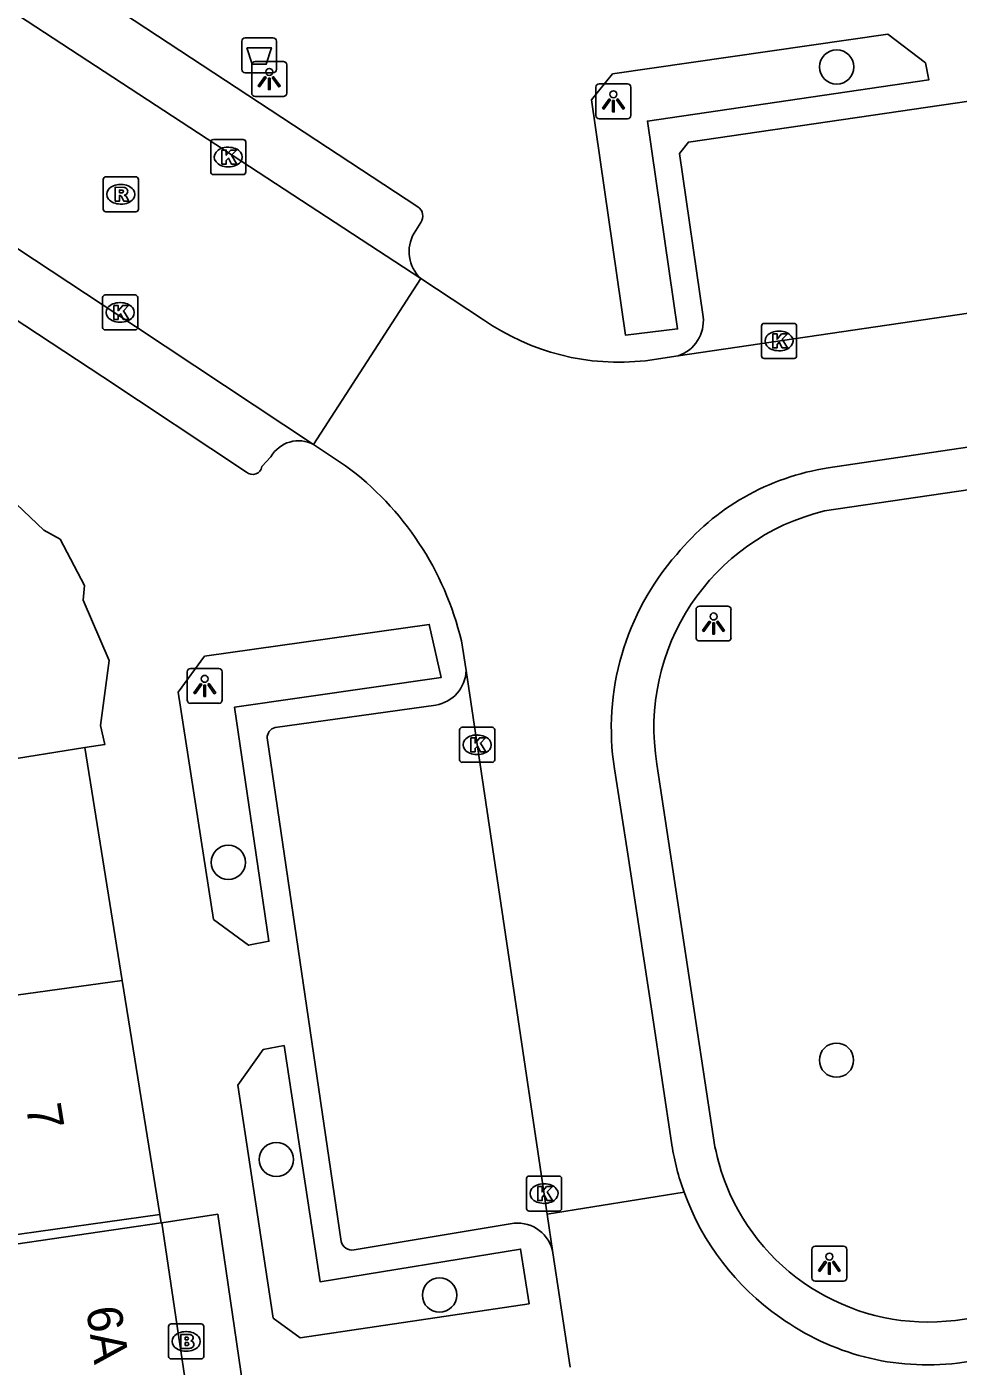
# Model space of a CAD drawing. Extents: x 159280 to 160375, y 384531 to 385872.
# Drawn here: x 159875.06 to 159901.63, y 384932.85 to 384971.07 of the extents above; entities that cross this region are included whole.
import ezdxf

# ---------------------------------------------------------------- set-up
doc = ezdxf.new("R2010")
doc.units = 0
for name, color, linetype in [('IMGEO_Afvalbak', 7, 'Continuous'), ('IMGEO_Boom', 7, 'Continuous'), ('IMGEO_Brandkraan', 7, 'Continuous'), ('IMGEO_Kolk', 7, 'Continuous'), ('IMGEO_Lichtpunt', 7, 'Continuous'), ('IMGEO_Pand', 7, 'Continuous'), ('IMGEO_Pand_nummerreeks', 7, 'Continuous'), ('IMGEO_Pand_overbouw', 7, 'Continuous'), ('IMGEO_Rijbaan_lokaal_open', 7, 'Continuous'), ('IMGEO_Rioolput', 7, 'Continuous'), ('IMGEO_Voetpad_open', 7, 'Continuous')]:
    doc.layers.add(name, color=color, linetype=linetype)

msp = doc.modelspace()

# ---------------------------------------------------------------- linework, layer by layer
at = {"layer": 'IMGEO_Afvalbak'}
for p, q in [((159881.188, 384969.861), (159881.188, 384970.661)), ((159881.188, 384970.661), (159881.188, 384969.861)), ((159881.288, 384970.761), (159882.078, 384970.761)), ((159882.078, 384970.761), (159881.288, 384970.761)), ((159882.178, 384970.661), (159882.178, 384969.861)), ((159882.178, 384969.861), (159882.178, 384970.661)), ((159882.078, 384969.761), (159881.288, 384969.761)), ((159881.288, 384969.761), (159882.078, 384969.761))]:
    msp.add_line(p, q, dxfattribs=at)
msp.add_lwpolyline([(159881.331, 384970.475), (159882.035, 384970.475), (159881.886, 384970.005), (159881.48, 384970.005), (159881.331, 384970.475)], dxfattribs=at)
for centre, start, end in [((159881.288, 384970.661), 90, 180), ((159881.288, 384970.661), 90, 180), ((159882.078, 384970.661), 0, 90), ((159882.078, 384970.661), 360, 90), ((159881.288, 384969.861), 180, 270), ((159881.288, 384969.861), 180, 270), ((159882.078, 384969.861), 270, 0), ((159882.078, 384969.861), 270, 0)]:
    msp.add_arc(centre, 0.1, start, end, dxfattribs=at)
at = {"layer": 'IMGEO_Boom'}
for centre in [(159898.161, 384969.928), (159880.804, 384947.232), (159898.154, 384941.588), (159882.175, 384938.753), (159886.83, 384934.883)]:
    msp.add_circle(centre, 0.489, dxfattribs=at)
at = {"layer": 'IMGEO_Brandkraan'}
for p, q in [((159879.101, 384933.136), (159879.101, 384933.988)), ((159879.176, 384934.062), (159880.028, 384934.062)), ((159880.102, 384933.988), (159880.102, 384933.136)), ((159879.589, 384933.842), (159879.614, 384933.842)), ((159879.612, 384933.282), (159879.587, 384933.282)), ((159880.028, 384933.062), (159879.176, 384933.062))]:
    msp.add_line(p, q, dxfattribs=at)
for points in [[(159879.101, 384933.136), (159879.101, 384933.988)], [(159879.176, 384934.062), (159880.028, 384934.062)], [(159880.102, 384933.988), (159880.102, 384933.136)], [(159879.449, 384933.762), (159879.449, 384933.362), (159879.662, 384933.362)], [(159879.68, 384933.762), (159879.449, 384933.762)], [(159879.628, 384933.681), (159879.574, 384933.681), (159879.574, 384933.605)], [(159879.574, 384933.605), (159879.627, 384933.605)], [(159879.636, 384933.529), (159879.574, 384933.529), (159879.574, 384933.448)], [(159879.574, 384933.448), (159879.636, 384933.448)], [(159880.028, 384933.062), (159879.176, 384933.062)]]:
    msp.add_lwpolyline(points, dxfattribs=at)
for centre, radius, start, end in [((159879.178, 384933.986), 0.0765, 91.552, 178.448), ((159879.178, 384933.986), 0.0765, 91.552, 178.448), ((159880.026, 384933.986), 0.0765, 1.552, 88.448), ((159880.026, 384933.986), 0.0765, 1.552, 88.448), ((159879.629, 384933.643), 0.0379, 267.8285, 90.9355), ((159879.684, 384933.617), 0.145, 59.4692, 91.5367), ((159879.709, 384933.664), 0.0922, 285.5137, 58.1501), ((159879.714, 384933.472), 0.105, 301.3115, 78.989), ((159879.637, 384933.488), 0.0404, 269.8759, 90.5077), ((159879.668, 384933.613), 0.251, 268.6676, 293.5347), ((159879.178, 384933.138), 0.0765, 181.552, 268.448), ((159879.178, 384933.138), 0.0765, 181.552, 268.448), ((159880.026, 384933.138), 0.0765, 271.552, 358.448), ((159880.026, 384933.138), 0.0765, 271.552, 358.448)]:
    msp.add_arc(centre, radius, start, end, dxfattribs=at)
for centre, major_axis, ratio, start_param, end_param in [((159879.588, 384933.562), (-0.387, 0.002), 0.722429, 4.712389, 7.853982), ((159879.613, 384933.562), (-0.39, 0.002), 0.717154, 1.570796, 4.712389)]:
    msp.add_ellipse(centre, major_axis=major_axis, ratio=ratio, start_param=start_param, end_param=end_param, dxfattribs=at)
at = {"layer": 'IMGEO_Kolk'}
for p, q in [((159880.302, 384966.932), (159880.302, 384967.784)), ((159880.377, 384967.858), (159881.229, 384967.858)), ((159880.79, 384967.638), (159880.815, 384967.638)), ((159881.303, 384967.784), (159881.303, 384966.932)), ((159881.229, 384966.858), (159880.377, 384966.858)), ((159880.813, 384967.078), (159880.788, 384967.078)), ((159877.218, 384962.498), (159877.218, 384963.35)), ((159877.293, 384963.424), (159878.145, 384963.424)), ((159878.219, 384963.35), (159878.219, 384962.498)), ((159877.706, 384963.204), (159877.731, 384963.204)), ((159877.729, 384962.644), (159877.704, 384962.644)), ((159896.09, 384962.61), (159896.942, 384962.61)), ((159878.145, 384962.424), (159877.293, 384962.424)), ((159896.015, 384961.684), (159896.015, 384962.536)), ((159896.503, 384962.39), (159896.528, 384962.39)), ((159897.016, 384962.536), (159897.016, 384961.684)), ((159896.526, 384961.83), (159896.501, 384961.83)), ((159896.942, 384961.61), (159896.09, 384961.61)), ((159887.402, 384950.16), (159887.402, 384951.012)), ((159887.477, 384951.086), (159888.329, 384951.086)), ((159887.89, 384950.866), (159887.915, 384950.866)), ((159888.403, 384951.012), (159888.403, 384950.16)), ((159888.329, 384950.086), (159887.477, 384950.086)), ((159887.913, 384950.306), (159887.888, 384950.306)), ((159889.311, 384937.355), (159889.311, 384938.207)), ((159889.386, 384938.281), (159890.238, 384938.281)), ((159890.312, 384938.207), (159890.312, 384937.355)), ((159889.799, 384938.061), (159889.824, 384938.061)), ((159889.822, 384937.501), (159889.797, 384937.501)), ((159890.238, 384937.281), (159889.386, 384937.281))]:
    msp.add_line(p, q, dxfattribs=at)
for points in [[(159880.302, 384966.932), (159880.302, 384967.784)], [(159880.377, 384967.858), (159881.229, 384967.858)], [(159880.623, 384967.558), (159880.746, 384967.558), (159880.746, 384967.407), (159880.876, 384967.558), (159881.04, 384967.558), (159880.894, 384967.407), (159881.047, 384967.158), (159880.895, 384967.158), (159880.81, 384967.322), (159880.746, 384967.255), (159880.746, 384967.158), (159880.623, 384967.158), (159880.623, 384967.558)], [(159881.303, 384967.784), (159881.303, 384966.932)], [(159881.229, 384966.858), (159880.377, 384966.858)], [(159877.218, 384962.498), (159877.218, 384963.35)], [(159877.293, 384963.424), (159878.145, 384963.424)], [(159878.219, 384963.35), (159878.219, 384962.498)], [(159877.539, 384963.124), (159877.662, 384963.124), (159877.662, 384962.973), (159877.792, 384963.124), (159877.956, 384963.124), (159877.81, 384962.973), (159877.963, 384962.724), (159877.811, 384962.724), (159877.726, 384962.888), (159877.662, 384962.821), (159877.662, 384962.724), (159877.539, 384962.724), (159877.539, 384963.124)], [(159896.09, 384962.61), (159896.942, 384962.61)], [(159878.145, 384962.424), (159877.293, 384962.424)], [(159896.015, 384961.684), (159896.015, 384962.536)], [(159896.336, 384962.31), (159896.459, 384962.31), (159896.459, 384962.159), (159896.589, 384962.31), (159896.753, 384962.31), (159896.607, 384962.159), (159896.76, 384961.91), (159896.608, 384961.91), (159896.523, 384962.074), (159896.459, 384962.007), (159896.459, 384961.91), (159896.336, 384961.91), (159896.336, 384962.31)], [(159897.016, 384962.536), (159897.016, 384961.684)], [(159896.942, 384961.61), (159896.09, 384961.61)], [(159887.402, 384950.16), (159887.402, 384951.012)], [(159887.477, 384951.086), (159888.329, 384951.086)], [(159887.723, 384950.786), (159887.846, 384950.786), (159887.846, 384950.635), (159887.976, 384950.786), (159888.14, 384950.786), (159887.994, 384950.635), (159888.147, 384950.386), (159887.995, 384950.386), (159887.91, 384950.55), (159887.846, 384950.483), (159887.846, 384950.386), (159887.723, 384950.386), (159887.723, 384950.786)], [(159888.403, 384951.012), (159888.403, 384950.16)], [(159888.329, 384950.086), (159887.477, 384950.086)], [(159889.311, 384937.355), (159889.311, 384938.207)], [(159889.386, 384938.281), (159890.238, 384938.281)], [(159890.312, 384938.207), (159890.312, 384937.355)], [(159889.632, 384937.981), (159889.755, 384937.981), (159889.755, 384937.83), (159889.885, 384937.981), (159890.049, 384937.981), (159889.903, 384937.83), (159890.056, 384937.581), (159889.904, 384937.581), (159889.819, 384937.745), (159889.755, 384937.678), (159889.755, 384937.581), (159889.632, 384937.581), (159889.632, 384937.981)], [(159890.238, 384937.281), (159889.386, 384937.281)]]:
    msp.add_lwpolyline(points, dxfattribs=at)
for centre, start, end in [((159880.379, 384967.782), 91.552, 178.448), ((159880.379, 384967.782), 91.552, 178.448), ((159881.227, 384967.782), 1.552, 88.448), ((159881.227, 384967.782), 1.552, 88.448), ((159880.379, 384966.934), 181.552, 268.448), ((159880.379, 384966.934), 181.552, 268.448), ((159881.227, 384966.934), 271.552, 358.448), ((159881.227, 384966.934), 271.552, 358.448), ((159877.295, 384963.348), 91.552, 178.448), ((159877.295, 384963.348), 91.552, 178.448), ((159878.143, 384963.348), 1.552, 88.448), ((159878.143, 384963.348), 1.552, 88.448), ((159896.092, 384962.534), 91.552, 178.448), ((159896.092, 384962.534), 91.552, 178.448), ((159896.94, 384962.534), 1.552, 88.448), ((159896.94, 384962.534), 1.552, 88.448), ((159877.295, 384962.5), 181.552, 268.448), ((159877.295, 384962.5), 181.552, 268.448), ((159878.143, 384962.5), 271.552, 358.448), ((159878.143, 384962.5), 271.552, 358.448), ((159896.092, 384961.686), 181.552, 268.448), ((159896.092, 384961.686), 181.552, 268.448), ((159896.94, 384961.686), 271.552, 358.448), ((159896.94, 384961.686), 271.552, 358.448), ((159887.479, 384951.01), 91.552, 178.448), ((159887.479, 384951.01), 91.552, 178.448), ((159888.327, 384951.01), 1.552, 88.448), ((159888.327, 384951.01), 1.552, 88.448), ((159887.479, 384950.162), 181.552, 268.448), ((159887.479, 384950.162), 181.552, 268.448), ((159888.327, 384950.162), 271.552, 358.448), ((159888.327, 384950.162), 271.552, 358.448), ((159889.388, 384938.205), 91.552, 178.448), ((159889.388, 384938.205), 91.552, 178.448), ((159890.236, 384938.205), 1.552, 88.448), ((159890.236, 384938.205), 1.552, 88.448), ((159889.388, 384937.357), 181.552, 268.448), ((159889.388, 384937.357), 181.552, 268.448), ((159890.236, 384937.357), 271.552, 358.448), ((159890.236, 384937.357), 271.552, 358.448)]:
    msp.add_arc(centre, 0.0765, start, end, dxfattribs=at)
for centre, major_axis, ratio, start_param, end_param in [((159880.789, 384967.358), (-0.387, 0.002), 0.722429, 4.712389, 7.853982), ((159880.814, 384967.358), (-0.39, 0.002), 0.717154, 1.570796, 4.712389), ((159877.705, 384962.924), (-0.387, 0.002), 0.722429, 4.712389, 7.853982), ((159877.73, 384962.924), (-0.39, 0.002), 0.717154, 1.570796, 4.712389), ((159896.502, 384962.11), (-0.387, 0.002), 0.722429, 4.712389, 7.853982), ((159896.527, 384962.11), (-0.39, 0.002), 0.717154, 1.570796, 4.712389), ((159887.889, 384950.586), (-0.387, 0.002), 0.722429, 4.712389, 7.853982), ((159887.914, 384950.586), (-0.39, 0.002), 0.717154, 1.570796, 4.712389), ((159889.798, 384937.781), (-0.387, 0.002), 0.722429, 4.712389, 7.853982), ((159889.823, 384937.781), (-0.39, 0.002), 0.717154, 1.570796, 4.712389)]:
    msp.add_ellipse(centre, major_axis=major_axis, ratio=ratio, start_param=start_param, end_param=end_param, dxfattribs=at)
at = {"layer": 'IMGEO_Lichtpunt'}
for p, q in [((159881.473, 384969.988), (159881.473, 384969.181)), ((159881.473, 384969.988), (159881.473, 384969.181)), ((159882.375, 384970.083), (159881.567, 384970.083)), ((159882.375, 384970.083), (159881.567, 384970.083)), ((159882.469, 384969.181), (159882.469, 384969.988)), ((159882.469, 384969.181), (159882.469, 384969.988)), ((159881.567, 384969.087), (159882.375, 384969.087)), ((159881.567, 384969.087), (159882.375, 384969.087)), ((159891.292, 384969.352), (159891.292, 384968.545)), ((159891.292, 384969.352), (159891.292, 384968.545)), ((159892.194, 384969.447), (159891.386, 384969.447)), ((159892.194, 384969.447), (159891.386, 384969.447)), ((159892.288, 384968.545), (159892.288, 384969.352)), ((159892.288, 384968.545), (159892.288, 384969.352)), ((159891.386, 384968.451), (159892.194, 384968.451)), ((159891.386, 384968.451), (159892.194, 384968.451)), ((159894.148, 384954.45), (159894.148, 384953.643)), ((159894.148, 384954.45), (159894.148, 384953.643)), ((159895.05, 384954.545), (159894.242, 384954.545)), ((159895.05, 384954.545), (159894.242, 384954.545)), ((159895.144, 384953.643), (159895.144, 384954.45)), ((159895.144, 384953.643), (159895.144, 384954.45)), ((159894.242, 384953.549), (159895.05, 384953.549)), ((159894.242, 384953.549), (159895.05, 384953.549)), ((159879.633, 384952.671), (159879.633, 384951.864)), ((159879.633, 384952.671), (159879.633, 384951.864)), ((159880.535, 384952.766), (159879.727, 384952.766)), ((159880.535, 384952.766), (159879.727, 384952.766)), ((159880.629, 384951.864), (159880.629, 384952.671)), ((159880.629, 384951.864), (159880.629, 384952.671)), ((159879.727, 384951.77), (159880.535, 384951.77)), ((159879.727, 384951.77), (159880.535, 384951.77)), ((159898.354, 384936.28), (159897.546, 384936.28)), ((159898.354, 384936.28), (159897.546, 384936.28)), ((159897.452, 384936.185), (159897.452, 384935.378)), ((159897.452, 384936.185), (159897.452, 384935.378)), ((159898.448, 384935.378), (159898.448, 384936.185)), ((159898.448, 384935.378), (159898.448, 384936.185)), ((159897.546, 384935.284), (159898.354, 384935.284)), ((159897.546, 384935.284), (159898.354, 384935.284))]:
    msp.add_line(p, q, dxfattribs=at)
for points in [[(159881.847, 384969.652), (159881.886, 384969.624), (159881.698, 384969.362), (159881.66, 384969.389), (159881.847, 384969.652)], [(159881.949, 384969.604), (159881.996, 384969.604), (159881.996, 384969.282), (159881.949, 384969.282), (159881.949, 384969.604)], [(159882.059, 384969.624), (159882.097, 384969.651), (159882.284, 384969.389), (159882.245, 384969.361), (159882.059, 384969.624)], [(159891.666, 384969.016), (159891.705, 384968.988), (159891.517, 384968.726), (159891.479, 384968.753), (159891.666, 384969.016)], [(159891.768, 384968.968), (159891.815, 384968.968), (159891.815, 384968.646), (159891.768, 384968.646), (159891.768, 384968.968)], [(159891.878, 384968.988), (159891.916, 384969.015), (159892.103, 384968.753), (159892.064, 384968.725), (159891.878, 384968.988)], [(159894.522, 384954.114), (159894.561, 384954.086), (159894.373, 384953.824), (159894.335, 384953.851), (159894.522, 384954.114)], [(159894.624, 384954.066), (159894.671, 384954.066), (159894.671, 384953.744), (159894.624, 384953.744), (159894.624, 384954.066)], [(159894.734, 384954.086), (159894.772, 384954.113), (159894.959, 384953.851), (159894.92, 384953.823), (159894.734, 384954.086)], [(159880.007, 384952.335), (159880.046, 384952.307), (159879.858, 384952.045), (159879.82, 384952.072), (159880.007, 384952.335)], [(159880.109, 384952.287), (159880.156, 384952.287), (159880.156, 384951.965), (159880.109, 384951.965), (159880.109, 384952.287)], [(159880.219, 384952.307), (159880.257, 384952.334), (159880.444, 384952.072), (159880.405, 384952.044), (159880.219, 384952.307)], [(159897.826, 384935.849), (159897.865, 384935.821), (159897.677, 384935.559), (159897.639, 384935.586), (159897.826, 384935.849)], [(159898.038, 384935.821), (159898.076, 384935.848), (159898.263, 384935.586), (159898.224, 384935.558), (159898.038, 384935.821)], [(159897.928, 384935.801), (159897.975, 384935.801), (159897.975, 384935.479), (159897.928, 384935.479), (159897.928, 384935.801)]]:
    msp.add_lwpolyline(points, dxfattribs=at)
for centre in [(159881.972, 384969.786), (159891.791, 384969.15), (159894.647, 384954.248), (159880.132, 384952.469), (159897.951, 384935.983)]:
    msp.add_circle(centre, 0.0994, dxfattribs=at)
for centre, start, end in [((159881.567, 384969.988), 90, 180), ((159881.567, 384969.988), 90, 180), ((159882.375, 384969.988), 0, 90), ((159882.375, 384969.988), 0, 90), ((159881.567, 384969.181), 180, 270), ((159881.567, 384969.181), 180, 270), ((159882.375, 384969.181), 270, 0), ((159882.375, 384969.181), 270, 360), ((159891.386, 384969.352), 90, 180), ((159891.386, 384969.352), 90, 180), ((159892.194, 384969.352), 0, 90), ((159892.194, 384969.352), 0, 90), ((159891.386, 384968.545), 180, 270), ((159891.386, 384968.545), 180, 270), ((159892.194, 384968.545), 270, 0), ((159892.194, 384968.545), 270, 360), ((159894.242, 384954.45), 90, 180), ((159894.242, 384954.45), 90, 180), ((159895.05, 384954.45), 0, 90), ((159895.05, 384954.45), 0, 90), ((159894.242, 384953.643), 180, 270), ((159894.242, 384953.643), 180, 270), ((159895.05, 384953.643), 270, 0), ((159895.05, 384953.643), 270, 360), ((159879.727, 384952.671), 90, 180), ((159879.727, 384952.671), 90, 180), ((159880.535, 384952.671), 0, 90), ((159880.535, 384952.671), 0, 90), ((159879.727, 384951.864), 180, 270), ((159879.727, 384951.864), 180, 270), ((159880.535, 384951.864), 270, 0), ((159880.535, 384951.864), 270, 360), ((159897.546, 384936.185), 90, 180), ((159897.546, 384936.185), 90, 180), ((159898.354, 384936.185), 0, 90), ((159898.354, 384936.185), 0, 90), ((159897.546, 384935.378), 180, 270), ((159897.546, 384935.378), 180, 270), ((159898.354, 384935.378), 270, 0), ((159898.354, 384935.378), 270, 360)]:
    msp.add_arc(centre, 0.0946, start, end, dxfattribs=at)
at = {"layer": 'IMGEO_Pand'}
for points in [[(159871.833, 384959.026), (159874.164, 384958.016), (159875.54, 384956.714), (159876.007, 384956.458), (159876.699, 384955.131), (159876.664, 384954.712), (159877.409, 384952.989), (159877.155, 384951.135), (159877.279, 384950.594), (159876.708, 384950.505)], [(159871.74, 384949.709), (159876.708, 384950.505)], [(159876.708, 384950.505), (159877.775, 384943.859)], [(159869.593, 384942.732), (159877.775, 384943.859)], [(159877.775, 384943.859), (159878.846, 384937.186)], [(159878.846, 384937.186), (159868.394, 384935.72), (159867.767, 384938.826), (159870.1, 384939.157), (159869.593, 384942.732)], [(159862.568, 384933.007), (159868.737, 384933.919), (159868.526, 384935.345), (159868.515, 384935.423), (159878.885, 384936.944)], [(159878.885, 384936.944), (159878.909, 384936.948), (159879.709, 384931.562), (159879.76, 384931.218)]]:
    msp.add_lwpolyline(points, dxfattribs=at)
at = {"layer": 'IMGEO_Pand_overbouw'}
msp.add_lwpolyline([(159880.506, 384937.194), (159878.909, 384936.948), (159879.709, 384931.562), (159879.76, 384931.218), (159880.957, 384931.403), (159881.346, 384931.463)], close=True, dxfattribs=at)
at = {"layer": 'IMGEO_Rijbaan_lokaal_open'}
for points in [[(159886.296, 384963.889), (159839.936, 384994.206)], [(159836.97, 384989.714), (159878.161, 384962.52), (159883.239, 384959.155)], [(159912.925, 384964.521), (159893.64, 384961.687)], [(159886.296, 384963.889), (159883.239, 384959.155)], [(159888.085, 384962.714), (159886.296, 384963.889)], [(159893.64, 384961.687), (159892.709, 384961.547)], [(159909.137, 384960.157), (159897.917, 384958.487)], [(159883.239, 384959.155), (159884.146, 384958.55)], [(159897.812, 384957.26), (159909.173, 384958.925)], [(159887.452, 384953.55), (159887.587, 384952.709)], [(159887.587, 384952.709), (159889.899, 384937.196)], [(159894.688, 384939.118), (159893.031, 384950.034)], [(159891.821, 384949.9), (159892.183, 384947.592), (159892.902, 384942.862), (159893.458, 384939.167)], [(159889.899, 384937.196), (159893.807, 384937.821)], [(159889.899, 384937.196), (159890.066, 384936.091)], [(159890.066, 384936.091), (159890.552, 384932.824)], [(159912.631, 384935.802), (159901.547, 384934.163)], [(159901.609, 384932.944), (159912.593, 384934.583)]]:
    msp.add_lwpolyline(points, dxfattribs=at)
for centre, radius, start, end in [((159891.944, 384968.262), 6.758, 235.1756, 276.4955), ((159878.978, 384951.54), 8.709, 13.3429, 53.6024), ((159898.953, 384951.658), 6.907, 98.6287, 140.8582), ((159899.313, 384951.072), 6.367, 103.633, 189.3867), ((159899.238, 384951.065), 7.508, 138.7188, 188.9234), ((159900.815, 384940.356), 7.453, 189.1833, 199.8886), ((159900.802, 384940.32), 6.231, 191.1238, 201.7116), ((159900.813, 384940.354), 7.45, 199.8808, 235.0109), ((159900.77, 384940.313), 6.199, 201.7581, 277.2005), ((159900.749, 384940.088), 7.196, 234.2139, 276.864)]:
    msp.add_arc(centre, radius, start, end, dxfattribs=at)
at = {"layer": 'IMGEO_Rioolput'}
for p, q in [((159877.312, 384966.795), (159878.164, 384966.795)), ((159877.237, 384965.869), (159877.237, 384966.721)), ((159877.725, 384966.575), (159877.75, 384966.575)), ((159878.238, 384966.721), (159878.238, 384965.869)), ((159878.164, 384965.795), (159877.312, 384965.795)), ((159877.748, 384966.015), (159877.723, 384966.015))]:
    msp.add_line(p, q, dxfattribs=at)
for points in [[(159877.312, 384966.795), (159878.164, 384966.795)], [(159877.237, 384965.869), (159877.237, 384966.721)], [(159877.826, 384966.493), (159877.574, 384966.495), (159877.574, 384966.095)], [(159877.752, 384966.414), (159877.698, 384966.414), (159877.698, 384966.333)], [(159878.238, 384966.721), (159878.238, 384965.869)], [(159877.574, 384966.095), (159877.698, 384966.095), (159877.698, 384966.257), (159877.709, 384966.257)], [(159877.698, 384966.333), (159877.75, 384966.333)], [(159877.756, 384966.228), (159877.827, 384966.095), (159877.967, 384966.095), (159877.902, 384966.221)], [(159878.164, 384965.795), (159877.312, 384965.795)]]:
    msp.add_lwpolyline(points, dxfattribs=at)
for centre, radius, start, end in [((159877.314, 384966.719), 0.0765, 91.552, 178.448), ((159877.314, 384966.719), 0.0765, 91.552, 178.448), ((159878.162, 384966.719), 0.0765, 1.552, 88.448), ((159878.162, 384966.719), 0.0765, 1.552, 88.448), ((159877.758, 384966.318), 0.0964, 77.0061, 93.1865), ((159877.772, 384966.375), 0.0378, 276.6634, 79.6772), ((159877.825, 384966.383), 0.109, 350.3612, 89.416), ((159877.708, 384966.204), 0.0533, 26.0293, 88.6989), ((159877.734, 384966.522), 0.19, 274.7715, 282.9687), ((159877.823, 384966.383), 0.112, 277.5842, 350.9817), ((159877.807, 384966.168), 0.108, 29.5134, 73.7905), ((159877.314, 384965.871), 0.0765, 181.552, 268.448), ((159877.314, 384965.871), 0.0765, 181.552, 268.448), ((159878.162, 384965.871), 0.0765, 271.552, 358.448), ((159878.162, 384965.871), 0.0765, 271.552, 358.448)]:
    msp.add_arc(centre, radius, start, end, dxfattribs=at)
for centre, major_axis, ratio, start_param, end_param in [((159877.724, 384966.295), (-0.387, 0.002), 0.722429, 4.712389, 7.853982), ((159877.749, 384966.295), (-0.39, 0.002), 0.717154, 1.570796, 4.712389)]:
    msp.add_ellipse(centre, major_axis=major_axis, ratio=ratio, start_param=start_param, end_param=end_param, dxfattribs=at)
at = {"layer": 'IMGEO_Voetpad_open'}
for points in [[(159840.92, 384995.697), (159886.212, 384965.938)], [(159881.322, 384958.367), (159877.228, 384961.089), (159835.989, 384988.228)], [(159891.169, 384968.992), (159891.765, 384969.731), (159899.622, 384970.864), (159900.697, 384970.046), (159900.785, 384969.557), (159892.759, 384968.385), (159893.621, 384962.452), (159892.136, 384962.272), (159891.169, 384968.992)], [(159894.35, 384962.801), (159893.677, 384967.458), (159893.929, 384967.785), (159910.777, 384970.248), (159911.146, 384969.991), (159911.837, 384965.373)], [(159886.298, 384965.49), (159886.105, 384965.19)], [(159882.02, 384958.805), (159881.761, 384958.525)], [(159880.379, 384945.597), (159879.376, 384952.088), (159880.125, 384953.119), (159886.536, 384954.021), (159886.877, 384952.51), (159880.981, 384951.656), (159881.963, 384944.982), (159881.384, 384944.865), (159880.379, 384945.597)], [(159882.141, 384951.079), (159886.722, 384951.721)], [(159884.02, 384936.415), (159881.915, 384950.781)], [(159881.074, 384940.873), (159881.795, 384941.887), (159882.395, 384942.003), (159883.429, 384935.262), (159889.143, 384936.196), (159889.386, 384934.638), (159882.855, 384933.667), (159882.084, 384934.229), (159881.074, 384940.873)], [(159878.885, 384936.944), (159878.846, 384937.186)], [(159888.956, 384936.935), (159884.39, 384936.173)]]:
    msp.add_lwpolyline(points, dxfattribs=at)
for centre, radius, start, end in [((159886.029, 384965.671), 0.324, 326.1817, 55.5514), ((159887.017, 384964.659), 1.055, 149.797, 226.9068), ((159893.302, 384962.686), 1.055, 288.7098, 6.268), ((159882.811, 384958.348), 0.914, 62.0666, 149.9732), ((159881.498, 384958.566), 0.266, 228.557, 351.0315), ((159886.562, 384952.734), 1.026, 278.991, 358.6043), ((159882.211, 384950.791), 0.297, 103.7263, 181.9212), ((159889.054, 384935.912), 1.028, 10.0418, 95.4623), ((159884.345, 384936.508), 0.338, 195.9371, 277.6891)]:
    msp.add_arc(centre, radius, start, end, dxfattribs=at)

# ---------------------------------------------------------------- texts
at = {"layer": 'IMGEO_Pand_nummerreeks'}
for s, rotation, p in [('7', 279.1181, (159875.028, 384940.275)), ('6A', 278.4452, (159876.745, 384934.5))]:
    msp.add_text(s, height=1, rotation=rotation, dxfattribs=at).set_placement(p)

doc.saveas('drawing.dxf')
